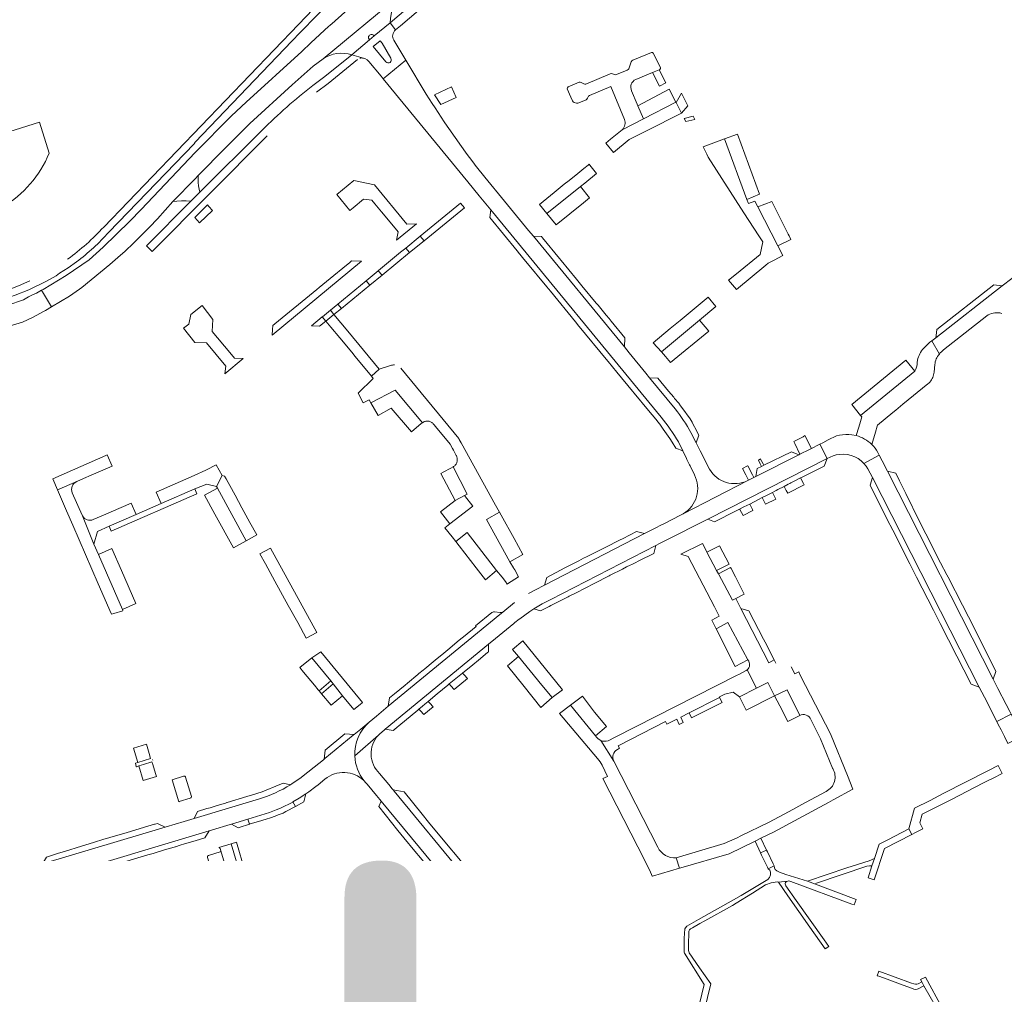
# Model space of a CAD drawing. Header units: metres. Extents: x 166325 to 190320, y 381923 to 404576.
# Tile 795 of 1056: x 176440 to 176776, y 396516 to 396849. Entities that reach past the tile are written whole.
import ezdxf

# ---------------------------------------------------------------- set-up
doc = ezdxf.new("R2010")
doc.units = ezdxf.units.M
for name, color, linetype, lineweight in [('B-WE-VH-VERHARDING_ASFALT-GV', 8, 'Continuous', 18), ('B-WE-VH-VERHARDING_BETONSTRAATSTEEN-GV', 8, 'Continuous', 18), ('B-WE-VH-VERHARDING_HALFVERHARDING-GV', 8, 'Continuous', 18), ('B-WE-VH-VERHARDING_STRAATBAKSTEEN-GV', 8, 'Continuous', 18), ('X-XX-AL-TEKENBLAD-T50', 4, 'Continuous', 50)]:
    doc.layers.add(name, color=color, linetype=linetype, lineweight=lineweight)
doc.styles.add('NLCS-ISO-M500-T50', font='NLCS-ISO.ttf', dxfattribs={"height": 2.5})

msp = doc.modelspace()

# ---------------------------------------------------------------- linework, layer by layer
at = {"layer": 'B-WE-VH-VERHARDING_ASFALT-GV', "flags": 128}
for points in [[(176578.008, 396857.606), (176576.055, 396855.944), (176575.439, 396855.419), (176574.981, 396855.029), (176566.58, 396847.88), (176568.383, 396845.516), (176570.009, 396846.873), (176576.191, 396852.029), (176577.224, 396852.891), (176578.072, 396853.697), (176579.656, 396855.116), (176581.292, 396856.474), (176582.978, 396857.77), (176584.711, 396859.001), (176586.49, 396860.166), (176588.311, 396861.264), (176590.172, 396862.292), (176592.07, 396863.25)], [(176553.2, 396853.43), (176547.733, 396848.549), (176547.6, 396848.43), (176545.928, 396846.954), (176545.64, 396846.7), (176539.44, 396841), (176536.41, 396838.13), (176517.339, 396820.78), (176512.426, 396816.12), (176499.998, 396803.633), (176481.542, 396784.119), (176477.742, 396780.219), (176473.191, 396775.721), (176468.59, 396771.322), (176463.789, 396767.023), (176455.913, 396761.625), (176448.105, 396756.868), (176447.572, 396756.577), (176451.008, 396750.936), (176457.116, 396754.58), (176460.495, 396757.01), (176461.289, 396757.581), (176470.881, 396765.377), (176473.589, 396767.743), (176476.046, 396769.966), (176478.899, 396772.644), (176481.7, 396775.378), (176484.445, 396778.166), (176487.136, 396781.008), (176489.769, 396783.903), (176492.344, 396786.848), (176499.943, 396794.588), (176501.04, 396795.714), (176510.302, 396805.222), (176515.581, 396810.387), (176518.606, 396813.459), (176533.06, 396826.69), (176540.27, 396833.1), (176543.613, 396835.572), (176569.505, 396857.124)], [(176542.798, 396855.198), (176535.233, 396847.347), (176468.766, 396778.156)], [(176499.598, 396806.616), (176499.974, 396807.108), (176532.94, 396841.57), (176535.79, 396844.53), (176541.643, 396850.436), (176542.47, 396851.27), (176544.675, 396853.453), (176545.41, 396854.18)], [(176553.45, 396836.98), (176547.03, 396831.81), (176543.79, 396829.17), (176540.15, 396826.49)], [(176557.389, 396835.816), (176553.45, 396836.98)], [(176541.445, 396824.216), (176545.4, 396827.17), (176555.388, 396835.396)], [(176578.855, 396823.554), (176571.907, 396835.075), (176564.164, 396828.721), (176593.008, 396793.575), (176596.91, 396788.82), (176600.825, 396784.057), (176659.02, 396713.25)], [(176522.844, 396811.194), (176501.586, 396790.116), (176500.676, 396789.213), (176498.467, 396786.99), (176483.426, 396771.743), (176485.323, 396769.847), (176524.57, 396809.27)], [(176470.536, 396776.366), (176499.598, 396806.616)], [(176663.8, 396716.08), (176655.066, 396726.748), (176653.77, 396728.33), (176648.126, 396735.197), (176646.462, 396737.221), (176615.402, 396775.008), (176613.74, 396777.03), (176609.691, 396781.964), (176605.531, 396787.033), (176598.81, 396795.22), (176595.98, 396798.72), (176595.86, 396798.879)], [(176443.548, 396759.78), (176439.753, 396758.138), (176435.91, 396756.61), (176423.997, 396752.76), (176424.778, 396750.333), (176432.703, 396752.859), (176438.612, 396754.882), (176443.266, 396756.72), (176449.019, 396759.625), (176452.532, 396761.496), (176453.728, 396762.393), (176456.664, 396764.289), (176459.538, 396766.279)], [(176432.949, 396743.259), (176441.058, 396745.678), (176444.739, 396747.399), (176448.282, 396749.309), (176448.963, 396749.715), (176451.008, 396750.936), (176447.572, 396756.577), (176445.83, 396755.625), (176444.459, 396754.99), (176443.087, 396754.354), (176441.456, 396753.311), (176430.585, 396749.701)], [(176675.49, 396695.55), (176674.41, 396697.72), (176673.456, 396699.593), (176672.357, 396701.75), (176670.974, 396704.466), (176669.158, 396708.033)], [(176554.454, 396597.622), (176562.516, 396604.745), (176563.01, 396605.239), (176564.507, 396606.472), (176564.838, 396606.745), (176600.093, 396635.779), (176602.465, 396637.732), (176603.734, 396638.777), (176608.74, 396642.9), (176609.114, 396643.194), (176610.584, 396644.35), (176610.765, 396644.492), (176614.15, 396646.899), (176615.584, 396647.832), (176618.406, 396649.527), (176621.305, 396651.087), (176657.168, 396669.448), (176658.48, 396670.12), (176661.158, 396671.48), (176662.779, 396672.303), (176672.393, 396677.184), (176674.924, 396678.469), (176715.678, 396699.162), (176713.179, 396704.082), (176712.902, 396703.942), (176710.259, 396702.603), (176709.616, 396702.278), (176706.366, 396700.633), (176705.935, 396700.415), (176691.323, 396693.018), (176690.579, 396692.641), (176688.839, 396691.76), (176688.544, 396691.608), (176666.51, 396680.32), (176665.593, 396679.851), (176660.099, 396677.021), (176658.398, 396676.145), (176657.604, 396675.736), (176653.28, 396673.508), (176619.219, 396655.962), (176616.09, 396654.35), (176613.766, 396653.123)], [(176664.868, 396704.803), (176666.353, 396701.769), (176667.609, 396699.203), (176667.794, 396698.825), (176668.685, 396697.003), (176668.845, 396696.676), (176670.35, 396693.6)], [(176666.51, 396680.32), (176688.544, 396691.608)], [(176608.911, 396649.96), (176605.026, 396646.765), (176603.969, 396645.895), (176565.884, 396614.571), (176564.29, 396613.26), (176561.869, 396611.253), (176559.359, 396609.174)], [(176562.516, 396604.745), (176554.454, 396597.622)], [(176612.08, 396530.045), (176611.195, 396531.303), (176607.122, 396536.978), (176598.6, 396548.2), (176595.266, 396552.395), (176591.842, 396556.517), (176567.893, 396585.603), (176567.522, 396586.054), (176567.245, 396586.391), (176566.045, 396587.848), (176562.93, 396591.63)], [(176557.626, 396589.172), (176558.151, 396588.551), (176558.71, 396587.961), (176561.866, 396584.136), (176563.025, 396582.731), (176563.459, 396582.205), (176591.76, 396547.9), (176596.17, 396542.352), (176600.499, 396536.741), (176607.2, 396527.52), (176613.211, 396518.669), (176613.95, 396517.58), (176616.657, 396513.527)], [(176672.49, 396505.9), (176675.92, 396519.85), (176672.029, 396525.315), (176668.609, 396530.488), (176668.436, 396530.86), (176668.355, 396531.212), (176668.312, 396532.787), (176668.49, 396537.854), (176668.651, 396538.296), (176669.02, 396538.662), (176669.66, 396538.98), (176672.202, 396540.398), (176673.852, 396541.318), (176683.382, 396546.634), (176684.568, 396547.366), (176690.157, 396550.817), (176694.66, 396553.597), (176696.524, 396554.333), (176698.608, 396554.649), (176699.042, 396554.564), (176702.192, 396554.95), (176702.496, 396554.981), (176702.892, 396554.95), (176703.27, 396554.83), (176724.112, 396547.052), (176724.888, 396546.762), (176725.592, 396548.661), (176711.683, 396553.815), (176708.893, 396554.849), (176701.587, 396557.155), (176699.377, 396557.94), (176698.44, 396558.395), (176697.881, 396558.866), (176697.624, 396559.389), (176697.58, 396560.08), (176695.52, 396559.07), (176696.067, 396558.593), (176696.276, 396557.929), (176696.26, 396557.041), (176695.959, 396556.139), (176695.443, 396555.425), (176689.196, 396551.753), (176686.246, 396550.019), (176683.697, 396548.578), (176671.719, 396541.806), (176667.776, 396539.544), (176667.282, 396538.967), (176667.071, 396538.616), (176666.835, 396535.432), (176666.846, 396530.889), (176666.896, 396530.571), (176667.02, 396530.28), (176673.65, 396519.63), (176670.51, 396506.4)], [(176624.762, 396510.797), (176620.334, 396517.79), (176615.773, 396524.696), (176612.08, 396530.045)], [(176754.972, 396511.42), (176749.226, 396522.147), (176747.544, 396521.339), (176747.994, 396520.488), (176748.666, 396519.221), (176754.68, 396508.75)]]:
    msp.add_lwpolyline(points, dxfattribs=at)
at = {"layer": 'B-WE-VH-VERHARDING_ASFALT-GV'}
for points in [[(176556.186, 396835.802, -0.1047337), (176557.389, 396835.816)], [(176540.15, 396826.49, 0.0339851), (176522.844, 396811.194)], [(176595.86, 396798.879, -0.0216875), (176578.855, 396823.554)], [(176468.766, 396778.156, -0.0511854), (176456.447, 396767.208)], [(176459.538, 396766.279, 0.0429254), (176470.536, 396776.366)], [(176659.02, 396713.25, -0.0395277), (176664.868, 396704.803)], [(176670.35, 396693.6, -0.4021065), (176666.51, 396680.32)], [(176688.544, 396691.608, -0.3949961), (176675.49, 396695.55)], [(176559.359, 396609.174, 0.2265663), (176554.454, 396597.622)], [(176562.93, 396591.63, -0.4106772), (176562.516, 396604.745)]]:
    msp.add_lwpolyline(points, format="xyb", dxfattribs=at)
at = {"layer": 'B-WE-VH-VERHARDING_ASFALT-GV', "flags": 128}
for points in [[(176735.185, 396566.075), (176744.502, 396570.851), (176743.548, 396572.712), (176736.341, 396569.054), (176733.347, 396567.535), (176731.748, 396562.659), (176730.911, 396560.105), (176729.584, 396556.059), (176731.644, 396555.338)], [(176695.233, 396564.922), (176694.939, 396565.529), (176692.91, 396564.55), (176693.267, 396563.801), (176695.258, 396559.62), (176695.52, 396559.07), (176697.58, 396560.08), (176697.248, 396560.765)], [(176729.201, 396559.985), (176730.092, 396560.107), (176730.911, 396560.105), (176731.748, 396562.659), (176729.972, 396561.847), (176722.394, 396559.477), (176708.893, 396554.849), (176711.683, 396553.815), (176711.791, 396554.061), (176712.007, 396554.201)], [(176437.606, 396541.037), (176437.37, 396541.823), (176437.27, 396542.233), (176432.21, 396559.102), (176425.532, 396557.105), (176442.706, 396500.069), (176469.539, 396410.421), (176469.624, 396410.164), (176470.219, 396408.374), (176475.057, 396393.811), (176475.739, 396391.759), (176475.768, 396391.671), (176492.865, 396349.102), (176499.324, 396351.789), (176483.318, 396391.517), (176480.855, 396397.894), (176478.598, 396404.602)], [(176705.095, 396548.347), (176701.592, 396553.356), (176701.416, 396553.679), (176701.331, 396554.003), (176701.368, 396554.221), (176701.477, 396554.478), (176701.744, 396554.782), (176702.192, 396554.95), (176699.042, 396554.564), (176702.198, 396549.843), (176709.707, 396539.207), (176714.932, 396531.748), (176716.25, 396532.579), (176714.618, 396534.917)], [(176733.263, 396524.119), (176732.751, 396522.592), (176733.225, 396522.433), (176736.073, 396521.474), (176741.553, 396519.404), (176744.457, 396518.339), (176745.276, 396518.038), (176745.869, 396517.965), (176746.394, 396518.022), (176746.75, 396518.128), (176748.666, 396519.221), (176747.994, 396520.488), (176746.652, 396519.8), (176746.297, 396519.746), (176745.743, 396519.737), (176745.24, 396519.808), (176744.4, 396520.048)]]:
    msp.add_lwpolyline(points, close=True, dxfattribs=at)
at = {"layer": 'B-WE-VH-VERHARDING_BETONSTRAATSTEEN-GV', "flags": 128}
for points in [[(176571.152, 396858.495), (176569.505, 396857.124), (176543.613, 396835.572)], [(176568.383, 396845.516), (176566.58, 396847.88), (176561.03, 396843.391), (176559.51, 396842.11), (176553.45, 396836.98)], [(176561.03, 396843.391), (176566.58, 396847.88)], [(176553.45, 396836.98), (176559.51, 396842.11)], [(176553.45, 396836.98), (176557.389, 396835.816), (176557.933, 396835.668), (176558.718, 396835.239), (176559.245, 396834.715), (176563.409, 396829.641), (176564.164, 396828.721), (176571.907, 396835.075), (176567.778, 396841.922)], [(176559.51, 396842.11), (176561.03, 396843.391)], [(176563.761, 396840.892), (176563.061, 396841.77), (176560.76, 396839.77), (176565.1, 396834.6)], [(176565.1, 396834.6), (176560.76, 396839.77), (176563.061, 396841.77), (176563.761, 396840.892), (176566.76, 396835.77)], [(176566.76, 396835.77), (176563.761, 396840.892)], [(176658.75, 396832.644), (176656.24, 396837.532), (176656.009, 396837.747), (176655.696, 396837.787), (176649.329, 396835.149)], [(176648.789, 396834.601), (176647.929, 396832.222), (176647.743, 396831.933), (176647.457, 396831.742), (176643.762, 396830.19), (176643.426, 396830.121), (176643.09, 396830.194), (176642.412, 396830.443), (176642.006, 396830.517), (176641.621, 396830.433), (176633.323, 396826.948), (176632.962, 396826.924), (176632.636, 396827.025), (176631.757, 396827.529)], [(176650.361, 396828.525), (176656.094, 396830.922), (176658.268, 396831.831), (176658.511, 396831.933)], [(176630.987, 396827.578), (176630.25, 396827.263), (176627.278, 396825.992)], [(176626.971, 396825.357), (176628.198, 396822.477), (176628.746, 396821.19), (176629.005, 396820.86), (176629.333, 396820.675), (176630.131, 396820.453)], [(176630.908, 396820.519), (176633.365, 396821.619), (176633.676, 396821.827), (176633.922, 396822.183), (176634.065, 396822.631), (176634.247, 396822.893), (176634.537, 396823.086), (176641.837, 396826.147), (176646.49, 396814.9)], [(176645.71, 396811.32), (176652.973, 396815.069), (176651.089, 396819.549), (176650.848, 396820.123), (176648.934, 396824.675)], [(176659.02, 396713.25), (176600.825, 396784.057), (176600.489, 396781.413), (176609.842, 396770.026), (176609.962, 396769.879), (176610.157, 396769.642), (176612.761, 396766.502), (176612.834, 396766.414), (176619.999, 396757.774), (176620.571, 396757.072), (176620.632, 396756.997), (176621.213, 396756.284), (176621.264, 396756.222), (176629.793, 396745.759), (176629.843, 396745.697), (176630.845, 396744.468), (176631.056, 396744.212), (176640.266, 396733.057), (176640.903, 396732.286), (176643.923, 396728.628), (176649.21, 396722.178), (176649.841, 396721.408), (176654.651, 396715.54), (176657.199, 396712.532), (176657.981, 396711.609), (176658.389, 396711.024), (176658.496, 396710.871), (176659.46, 396709.488), (176659.646, 396709.222), (176661.913, 396705.969)], [(176655.066, 396726.748), (176663.8, 396716.08)], [(176669.158, 396708.033), (176670.974, 396704.466), (176671.842, 396707.18), (176671.186, 396708.419), (176670.899, 396708.96), (176669.938, 396710.775), (176669.543, 396711.519), (176668.912, 396712.711), (176666.101, 396716.532), (176665.624, 396717.18), (176665.016, 396718.006), (176663.605, 396719.686), (176663.276, 396720.079), (176661.52, 396722.17), (176657.856, 396726.532), (176655.066, 396726.748)], [(176661.913, 396705.969), (176662.737, 396704.788), (176664.045, 396702.635), (176666.353, 396701.769), (176664.868, 396704.803)], [(176725.562, 396706.984), (176724.106, 396707.277)], [(176716, 396705.51), (176714.117, 396704.557), (176713.179, 396704.082), (176715.678, 396699.162), (176716.66, 396699.66), (176717.65, 396700.066), (176718.678, 396700.362)], [(176728.211, 396697.441), (176733.43, 396700.25), (176732.956, 396701.247)], [(176459.556, 396691.299), (176453.006, 396688.481), (176456.116, 396681.299)], [(176456.116, 396681.299), (176458.24, 396676.395), (176466.903, 396656.395), (176471.311, 396646.216), (176471.413, 396645.981), (176472.189, 396646.216), (176475.278, 396647.151), (176475.144, 396647.596), (176466.96, 396666.395), (176465.447, 396669.891), (176461.541, 396679.539), (176461.433, 396679.793), (176458.063, 396687.493)], [(176678.965, 396617.639), (176678.89, 396617.79), (176680.68, 396618.69), (176683.53, 396619.4), (176685.735, 396617.761), (176691.585, 396620.749), (176688.323, 396626.988), (176688.001, 396626.76), (176685.697, 396625.587), (176684.708, 396625.084), (176643.334, 396604.029), (176640.88, 396602.78)], [(176644.06, 396599.89), (176644.745, 396600.239), (176644.313, 396601.085), (176660.475, 396609.358), (176660.922, 396608.484), (176664.31, 396610.21), (176665.09, 396608.42), (176666.473, 396609.104), (176665.657, 396610.907), (176668.591, 396612.391), (176678.965, 396617.639)], [(176636.581, 396604.539), (176628.056, 396614.967), (176624.281, 396612.089), (176637.251, 396596.741)], [(176559.359, 396609.174), (176557.865, 396607.936), (176556.53, 396606.83), (176554.204, 396604.922), (176553.94, 396604.706), (176544.276, 396596.781), (176543.967, 396596.528), (176543.739, 396596.34), (176540.613, 396593.818), (176538.434, 396592.06), (176536.297, 396590.419), (176536.124, 396590.286), (176534.644, 396589.202), (176533.121, 396588.179), (176532.492, 396587.783)], [(176638.376, 396602.931), (176642.877, 396595.847)], [(176657.892, 396566.466), (176642.877, 396595.847), (176638.376, 396602.931)], [(176484.799, 396596.777), (176480.453, 396595.425), (176479.581, 396595.154), (176479.902, 396594.088), (176479.938, 396593.97), (176480.804, 396594.245), (176482.337, 396594.732), (176485.207, 396595.644)], [(176485.527, 396596.252), (176485.482, 396596.435)], [(176638.88, 396594.439), (176640.654, 396590.64), (176639.132, 396589.936), (176651.019, 396566.6), (176655.14, 396558.51), (176655.939, 396556.56), (176656.065, 396556.594), (176665.203, 396559.281), (176664.15, 396562.86)], [(176504.746, 396572.076), (176505.933, 396572.433), (176511.949, 396574.265), (176512.414, 396574.407), (176517.97, 396576.112), (176525.391, 396578.388), (176527.651, 396579.253), (176529.147, 396579.826), (176533.26, 396581.88), (176533.36, 396581.939), (176535.521, 396583.213), (176537.775, 396584.682), (176538.749, 396585.36), (176541.17, 396587.174), (176541.964, 396587.831), (176544.27, 396589.74)], [(176532.492, 396587.783), (176529.99, 396588.355), (176527.545, 396587.357), (176524.188, 396585.986), (176522.255, 396585.197), (176521.75, 396584.991), (176521.013, 396584.769), (176519.99, 396584.461), (176519.498, 396584.313), (176517.67, 396583.762), (176510.874, 396581.715), (176510.825, 396581.7), (176510.365, 396581.562)], [(176521.956, 396583.013), (176499.663, 396576.274), (176496.27, 396575.248), (176490.076, 396573.392), (176489.711, 396573.283), (176448.272, 396560.881), (176447.924, 396560.777), (176445.425, 396560.029), (176443.25, 396559.368)], [(176510.365, 396581.562), (176507.545, 396580.712), (176505.061, 396579.964), (176504.019, 396579.65), (176500.825, 396578.688), (176499.663, 396576.274), (176521.956, 396583.013)], [(176444.779, 396554.032), (176446.958, 396554.703), (176449.803, 396555.558), (176462.735, 396559.446), (176468.852, 396561.285), (176504.746, 396572.076)], [(176512.217, 396567.643), (176508.015, 396566.389)], [(176508.489, 396566.07), (176508.75, 396565.292), (176510.337, 396559.952), (176510.861, 396558.189), (176511.601, 396555.698), (176511.67, 396555.465), (176511.722, 396555.292), (176513.004, 396550.977), (176514.364, 396546.29), (176514.464, 396545.908)], [(176514.208, 396545.479), (176518.483, 396546.716), (176518.037, 396548.204), (176517.518, 396549.939), (176515.915, 396555.292), (176515.863, 396555.465), (176515.794, 396555.698), (176515.555, 396556.495), (176512.217, 396567.643)]]:
    msp.add_lwpolyline(points, dxfattribs=at)
at = {"layer": 'B-WE-VH-VERHARDING_BETONSTRAATSTEEN-GV'}
for points in [[(176566.58, 396847.88, -0.2142102), (176571.152, 396858.495)], [(176559.51, 396842.11, -1.1992263), (176561.03, 396843.391)], [(176567.778, 396841.922, -0.1731167), (176567.406, 396843.77)], [(176567.406, 396843.77, -0.1848138), (176568.383, 396845.516)], [(176543.613, 396835.572, -0.2213984), (176553.45, 396836.98)], [(176566.76, 396835.77, -0.9767634), (176565.1, 396834.6)], [(176649.329, 396835.149, 0.222428), (176648.789, 396834.601)], [(176658.511, 396831.933, 0.3785855), (176658.75, 396832.644)], [(176631.757, 396827.529, 0.2064838), (176630.987, 396827.578)], [(176648.934, 396824.675, -0.4496448), (176650.361, 396828.525)], [(176627.278, 396825.992, 0.3734869), (176626.971, 396825.357)], [(176630.131, 396820.453, 0.2058562), (176630.908, 396820.519)], [(176646.49, 396814.9, -0.2838359), (176645.71, 396811.32)], [(176663.8, 396716.08, -0.0467625), (176669.158, 396708.033)], [(176724.106, 396707.277, 0.1777665), (176716, 396705.51)], [(176730.867, 396703.968, 0.1289457), (176725.562, 396706.984)], [(176732.956, 396701.247, 0.0715392), (176730.867, 396703.968)], [(176718.678, 396700.362, -0.2684624), (176728.211, 396697.441)], [(176458.063, 396687.493, -0.4096559), (176459.556, 396691.299)], [(176638.376, 396602.931, -0.1660292), (176636.581, 396604.539)], [(176640.88, 396602.78, -0.1729206), (176638.376, 396602.931)], [(176642.877, 396595.847, -0.3960291), (176644.06, 396599.89)], [(176557.626, 396589.172, -0.1588257), (176554.454, 396597.622)], [(176637.251, 396596.741, -0.0673973), (176638.88, 396594.439)], [(176544.27, 396589.74, -0.3752648), (176557.626, 396589.172)], [(176532.492, 396587.783, -0.0647032), (176521.956, 396583.013)], [(176508.015, 396566.389, -0.3519394), (176508.489, 396566.07)], [(176664.15, 396562.86, -0.3160915), (176657.892, 396566.466)], [(176443.25, 396559.368, -0.2493078), (176433.84, 396560.668)], [(176437.669, 396547.864, -0.253198), (176444.779, 396554.032)], [(176514.464, 396545.908, -0.3580546), (176514.208, 396545.479)]]:
    msp.add_lwpolyline(points, format="xyb", dxfattribs=at)
at = {"layer": 'B-WE-VH-VERHARDING_BETONSTRAATSTEEN-GV', "flags": 128}
for points in [[(176656.094, 396830.922), (176658.469, 396826.297), (176660.559, 396827.37), (176658.268, 396831.831)], [(176587.404, 396826.028), (176581.622, 396823.33), (176583.8, 396819.96), (176589.07, 396822.396)], [(176664.021, 396820.772), (176661.74, 396825.19), (176651.089, 396819.549), (176652.973, 396815.069)], [(176664.081, 396820.656), (176665.93, 396817.073), (176668.104, 396819.559), (176665.967, 396823.815)], [(176652.973, 396815.069), (176645.71, 396811.32), (176641.768, 396808.112), (176640.167, 396806.809), (176642.767, 396803.607), (176648.106, 396808.027), (176654.021, 396811.029), (176665.93, 396817.073), (176664.081, 396820.656), (176664.021, 396820.772)], [(176667.438, 396814.153), (176670.451, 396814.884), (176669.898, 396815.985), (176666.871, 396815.25)], [(176674.53, 396803.067), (176675.022, 396802.071), (176687.258, 396783.067), (176692.319, 396775.207), (176693.688, 396773.081), (176692.784, 396768.838), (176684.728, 396762.212), (176682.015, 396759.98), (176684.668, 396756.848), (176694.728, 396765.207), (176695.55, 396765.89), (176697.534, 396766.898), (176700.505, 396768.407), (176698.835, 396771.709), (176691.98, 396785.047), (176691.021, 396787.009), (176688.836, 396786.22), (176688.246, 396787.602), (176680.645, 396808.29), (176673.29, 396805.58)], [(176636.958, 396796.422), (176635.541, 396798.167), (176634.62, 396799.3), (176634.389, 396799.585), (176634.037, 396799.3), (176632.636, 396798.167), (176630.556, 396796.484), (176627.605, 396794.096), (176625.95, 396792.757), (176624.552, 396791.626), (176623.158, 396790.498), (176622.476, 396789.946), (176617.459, 396785.887), (176620.023, 396782.759), (176631.497, 396791.974), (176632.9, 396793.1)], [(176500.676, 396789.213), (176501.586, 396790.116), (176501.344, 396791.123), (176501.149, 396792.26), (176501.033, 396793.408), (176500.996, 396794.561), (176501.04, 396795.714), (176499.943, 396794.588), (176492.344, 396786.848), (176493.774, 396786.991), (176495.338, 396787.071), (176496.903, 396787.07), (176498.467, 396786.99)], [(176561.144, 396792.626), (176554.15, 396794.01), (176548.37, 396789.29), (176552.791, 396783.842), (176553.87, 396784.72), (176557.46, 396787.66), (176560.3, 396787.371), (176561.326, 396786.119), (176563.547, 396783.406), (176564.278, 396782.513), (176569.21, 396776.49), (176568.73, 396773.68), (176575.56, 396779.27), (176572.22, 396779.13)], [(176632.476, 396786.484), (176634.552, 396788.167), (176631.497, 396791.974), (176620.023, 396782.759), (176623.16, 396778.93)], [(176696.72, 396786.89), (176691.98, 396785.047), (176698.835, 396771.709), (176703.262, 396773.958), (176702.66, 396775.149), (176702.375, 396775.713), (176702.272, 396775.916)], [(176505.853, 396783.818), (176504.68, 396785.197), (176504.176, 396785.79), (176499.842, 396781.453), (176501.463, 396779.573)], [(176591.87, 396784.76), (176590.484, 396786.344), (176576.782, 396775.055), (176578.095, 396773.491)], [(176578.095, 396773.491), (176576.782, 396775.055), (176571.858, 396770.998), (176573.157, 396769.451)], [(176646.462, 396737.221), (176646.642, 396740.318), (176641.948, 396746.019), (176641.203, 396746.924), (176640.218, 396748.12), (176638.408, 396750.318), (176637.476, 396751.45), (176637.234, 396751.744), (176636.837, 396752.226), (176631.984, 396758.12), (176630.161, 396760.334), (176624.847, 396766.788), (176624.281, 396767.475), (176618.537, 396774.451), (176618.177, 396774.888), (176615.402, 396775.008)], [(176562.597, 396763.368), (176562.482, 396763.274), (176563.755, 396761.759), (176573.157, 396769.451), (176571.858, 396770.998), (176570.096, 396769.546)], [(176556.773, 396766.477), (176553.37, 396766.61), (176552.714, 396766.071), (176550.404, 396764.174), (176547.279, 396761.607), (176542.353, 396757.563), (176541.538, 396756.893), (176527.192, 396745.111), (176526.46, 396744.51), (176526.377, 396743.169), (176526.26, 396741.28)], [(176563.755, 396761.759), (176562.482, 396763.274), (176558.31, 396759.837), (176559.571, 396758.336)], [(176559.571, 396758.336), (176558.31, 396759.837), (176548.639, 396751.869), (176549.872, 396750.401)], [(176677.691, 396751.051), (176675.084, 396754.201), (176665.472, 396746.272), (176662.13, 396743.515), (176656.288, 396738.696), (176659.138, 396735.62), (176672.13, 396746.43)], [(176505.97, 396746.65), (176502.4, 396751.35), (176498.53, 396748.28), (176497.87, 396745), (176496, 396743.65), (176499.87, 396738.76), (176503.87, 396738.65), (176510.42, 396730.71), (176510.11, 396728.01), (176516.42, 396733.24), (176513.41, 396733.39), (176511.761, 396735.381), (176505.82, 396742.55)], [(176546.114, 396749.789), (176543.388, 396747.543), (176543.368, 396747.527), (176544.6, 396746.06), (176547.34, 396748.33)], [(176549.872, 396750.401), (176548.639, 396751.869), (176546.114, 396749.789), (176547.34, 396748.33)], [(176544.6, 396746.06), (176543.368, 396747.527), (176539.67, 396744.48), (176542.43, 396744.28)], [(176552.09, 396742.57), (176547.34, 396748.33), (176544.6, 396746.06), (176546.315, 396744.019), (176549.392, 396740.357), (176553.393, 396735.457), (176554.575, 396734.022), (176560.134, 396727.274), (176560.17, 396727.23), (176562.8, 396729.64)], [(176675.25, 396742.68), (176672.13, 396746.43), (176659.138, 396735.62), (176660.513, 396733.954), (176662.2, 396731.91)], [(176745.578, 396728.948), (176742.489, 396732.693), (176724.081, 396717.643), (176727.075, 396713.888)], [(176568.291, 396722.532), (176559.944, 396718.191), (176562.378, 396713.817), (176566.88, 396716.35), (176573.82, 396708.24), (176577.157, 396711.084), (176577.508, 396711.383)], [(176708.049, 396706.967), (176707.468, 396706.589), (176704.279, 396704.924), (176704.581, 396704.303), (176706.366, 396700.633), (176709.616, 396702.278), (176710.259, 396702.603)], [(176464.477, 396693.445), (176471.653, 396696.574), (176469.976, 396700.382), (176469.556, 396700.197), (176455.263, 396693.901), (176451.396, 396692.198), (176453.006, 396688.481), (176459.556, 396691.299), (176461.904, 396692.323)], [(176715.678, 396699.162), (176674.924, 396678.469), (176677.256, 396677.584), (176684.616, 396681.291), (176685.547, 396681.76), (176685.759, 396681.867), (176687.256, 396682.621), (176689.234, 396683.617), (176692.169, 396685.13), (176693.462, 396685.797), (176694.765, 396686.469), (176696.949, 396687.595), (176697.755, 396688.011), (176698.291, 396688.287), (176698.839, 396688.57), (176700.949, 396689.658), (176702.38, 396690.384), (176702.871, 396690.633), (176703.289, 396690.845), (176704.581, 396691.5), (176704.616, 396691.518), (176706.593, 396692.521), (176706.66, 396692.555), (176708.678, 396693.579), (176712.169, 396695.349), (176714.581, 396696.573)], [(176705.935, 396700.415), (176703.474, 396701.408), (176694.056, 396696.84), (176693.289, 396696.469), (176691.707, 396695.701), (176691.323, 396693.018)], [(176736.193, 396694.825), (176734.376, 396698.393), (176733.43, 396700.25), (176728.211, 396697.441), (176728.918, 396696.59), (176729.526, 396695.666), (176731.062, 396692.653), (176767.515, 396621.169), (176769.305, 396617.658), (176773.536, 396609.352), (176778.435, 396611.848), (176777.956, 396612.79), (176776.726, 396615.21), (176773.938, 396620.694), (176772.332, 396623.849)], [(176507.15, 396697.054), (176503.843, 396695.241), (176503.629, 396695.128), (176499.693, 396693.406), (176486.674, 396687.711), (176488.405, 396683.776), (176499.853, 396688.774), (176503.934, 396690.442), (176507.238, 396689.607), (176509.149, 396693.415)], [(176587.975, 396696.266), (176587.226, 396695.871), (176584.642, 396694.508), (176583.85, 396694.09), (176588.68, 396684.82), (176591.907, 396686.483), (176592.806, 396686.997)], [(176686.765, 396695.794), (176686.798, 396695.729), (176687.92, 396693.548), (176688.839, 396691.76), (176690.579, 396692.641), (176690.117, 396693.548), (176688.546, 396696.633), (176688.512, 396696.699)], [(176692.832, 396697.383), (176693.289, 396696.469), (176694.056, 396696.84), (176693.765, 396697.383), (176692.948, 396698.911), (176692.89, 396699.02), (176692.214, 396698.619), (176692.249, 396698.549)], [(176513.629, 396686.596), (176511.81, 396689.917), (176511.215, 396691.004), (176510.555, 396692.209), (176510.04, 396693.149), (176509.149, 396693.415), (176507.238, 396689.607), (176507.559, 396688.998), (176517.418, 396671.037), (176521.013, 396673.115), (176518.698, 396677.341), (176515.942, 396682.373)], [(176702.38, 396690.384), (176700.949, 396689.658), (176701.684, 396688.287), (176702.169, 396687.383), (176707.755, 396690.219), (176707.546, 396690.633), (176706.66, 396692.388), (176706.593, 396692.521), (176704.616, 396691.518), (176704.581, 396691.5), (176703.289, 396690.845), (176702.871, 396690.633)], [(176731.062, 396692.653), (176730.267, 396690.093), (176736.175, 396678.359), (176738.037, 396674.661), (176743.867, 396663.176), (176746.153, 396658.673), (176751.88, 396647.433), (176754.211, 396642.859), (176759.895, 396631.704), (176762.298, 396626.988), (176764.779, 396622.119), (176767.515, 396621.169)], [(176763.837, 396645.092), (176761.795, 396649.079), (176756.901, 396658.632), (176756.504, 396659.407), (176754.371, 396663.571), (176749.328, 396673.415), (176747.172, 396677.624), (176742.453, 396687.226), (176740.313, 396691.579), (176739.032, 396694.185), (176736.193, 396694.825), (176772.332, 396623.849), (176773.253, 396626.456), (176771.11, 396630.722), (176768.911, 396635.1), (176766.693, 396639.517)], [(176594.686, 396682.916), (176591.907, 396686.483), (176588.68, 396684.82), (176583.76, 396680.961), (176586.94, 396676.88)], [(176697.755, 396685.998), (176697.517, 396686.469), (176696.949, 396687.595), (176694.765, 396686.469), (176693.462, 396685.797), (176694.616, 396683.548), (176698.099, 396685.317)], [(176690.149, 396681.76), (176689.234, 396683.617), (176687.256, 396682.621), (176685.759, 396681.867), (176685.816, 396681.76), (176686.947, 396679.655), (176690.338, 396681.376)], [(176592.849, 396673.87), (176588.906, 396670.82), (176590.07, 396669.36), (176595.843, 396661.893), (176599.023, 396657.779), (176602.837, 396660.951)], [(176641.231, 396669.494), (176640.596, 396669.174), (176633.529, 396665.613), (176632.554, 396665.122), (176630.863, 396664.269), (176629.949, 396663.809), (176627.714, 396662.682), (176627.225, 396662.436), (176626.313, 396661.976), (176626.09, 396661.857), (176619.949, 396658.587), (176619.219, 396655.962), (176653.28, 396673.508), (176650.596, 396674.213), (176648.48, 396673.147), (176645.787, 396671.789), (176645.064, 396671.425), (176643.671, 396670.723)], [(176647.225, 396662.133), (176648.48, 396662.754), (176648.951, 396662.988), (176650.142, 396663.578), (176651.424, 396664.213), (176652.554, 396664.773), (176655.55, 396666.258), (176655.803, 396666.41), (176656.454, 396666.742), (176657.168, 396669.448), (176621.305, 396651.087), (176618.406, 396649.527), (176615.584, 396647.832), (176617.804, 396647.166), (176618.74, 396647.641), (176620.605, 396648.587), (176620.765, 396648.668), (176621.372, 396648.976), (176626.09, 396651.369), (176627.225, 396651.945), (176627.58, 396652.125), (176627.804, 396652.24), (176629.949, 396653.345), (176636.137, 396656.531), (176641.231, 396659.154), (176641.648, 396659.369), (176645.787, 396661.42)], [(176684.335, 396658.787), (176682.878, 396661.646), (176682.709, 396661.978), (176678.54, 396659.771), (176678.676, 396659.514), (176683.301, 396650.786), (176684.45, 396651.36), (176687.34, 396652.89)], [(176595.679, 396642.001), (176595.833, 396641.826), (176591.562, 396638.319), (176591.113, 396637.95), (176590.091, 396637.111), (176586.188, 396633.906), (176584.808, 396632.773), (176581.904, 396630.362), (176581.175, 396629.757), (176578.322, 396627.388), (176577.811, 396626.964), (176576.321, 396625.727), (176575.938, 396625.409), (176572.468, 396622.528), (176571.615, 396621.819), (176567.986, 396618.806), (176567.97, 396618.793), (176566.321, 396617.424), (176565.884, 396614.571), (176603.969, 396645.895), (176605.026, 396646.765), (176604.653, 396646.652), (176604.264, 396646.618), (176604.069, 396646.631), (176602.13, 396646.86), (176601.813, 396646.854), (176601.508, 396646.768), (176601.234, 396646.609), (176601.193, 396646.577)], [(176681.805, 396643.175), (176677.771, 396641.059), (176684.31, 396628.15), (176688.62, 396630.41)], [(176579.533, 396616.26), (176582.585, 396618.793), (176586.188, 396621.784), (176586.231, 396621.819), (176586.698, 396622.207), (176590.091, 396624.991), (176591.245, 396625.938), (176594.706, 396628.777), (176596.638, 396630.362), (176599.733, 396632.9), (176600.091, 396633.194), (176600.093, 396635.779), (176564.838, 396606.745), (176567.598, 396606.354), (176567.986, 396606.676), (176568.887, 396607.424), (176569.444, 396607.886), (176575.938, 396613.276), (176576.321, 396613.594), (176576.356, 396613.623), (176577.598, 396614.654), (176578.322, 396615.255)], [(176608.24, 396634), (176610.37, 396631.53), (176618.323, 396621.851), (176621.794, 396617.58), (176625.338, 396620.249), (176611.831, 396636.978)], [(176610.37, 396631.53), (176606.54, 396628.35), (176612.25, 396621.298), (176617.98, 396614.22), (176621.794, 396617.58), (176618.323, 396621.851)], [(176697.69, 396618.21), (176695.396, 396622.696), (176691.585, 396620.749), (176685.735, 396617.761), (176688.025, 396613.292)], [(176702.046, 396620.251), (176697.69, 396618.21), (176699.481, 396614.707), (176702.18, 396609.43), (176706.29, 396611.47)], [(176636.303, 396612.627), (176632.143, 396618.083), (176628.056, 396614.967), (176636.581, 396604.539), (176640.37, 396607.71)], [(176679.85, 396615.87), (176678.965, 396617.639), (176668.591, 396612.391), (176669.407, 396610.588)], [(176780.991, 396606.823), (176779.827, 396609.111), (176778.948, 396610.839), (176778.435, 396611.848), (176773.536, 396609.352), (176774.048, 396608.347), (176774.971, 396606.534), (176776.139, 396604.241), (176777.325, 396601.913), (176782.222, 396604.402)], [(176553.94, 396604.706), (176554.204, 396604.922), (176551.047, 396605.171), (176544.32, 396599.588), (176543.967, 396596.528), (176544.276, 396596.781)], [(176589.947, 396562.613), (176585.732, 396567.582), (176579.662, 396575.028), (176577.411, 396577.731), (176571.331, 396585.406), (176567.522, 396586.054), (176567.893, 396585.603), (176591.842, 396556.517), (176595.266, 396552.395), (176598.6, 396548.2), (176607.122, 396536.978), (176611.195, 396531.303), (176611.857, 396534.015), (176608.208, 396539.198), (176607.611, 396540.046), (176605.327, 396542.856), (176599.519, 396550.552), (176595.992, 396555.068)], [(176527.651, 396579.253), (176525.391, 396578.388), (176517.97, 396576.112), (176518.474, 396574.354), (176518.682, 396574.419), (176519.498, 396574.66), (176521.562, 396575.269), (176524.188, 396576.044), (176525.698, 396576.49), (176527.27, 396577.101), (176527.545, 396577.208), (176528.363, 396577.526), (176529.992, 396578.16), (176530.358, 396578.355), (176530.365, 396578.359), (176530.874, 396578.63), (176534.188, 396580.394), (176533.36, 396581.939), (176533.26, 396581.88), (176529.147, 396579.826)], [(176537.114, 396581.952), (176537.775, 396584.682), (176535.521, 396583.213), (176533.36, 396581.939), (176534.188, 396580.394)], [(176563.459, 396582.205), (176562.647, 396580.365), (176569.164, 396572.174), (176571.194, 396569.676), (176574.933, 396565.163), (176576.877, 396562.817), (176580.736, 396558.159), (176582.796, 396555.673), (176588.065, 396549.314), (176590.151, 396546.797), (176591.148, 396545.593), (176597.856, 396536.76), (176600.811, 396532.87), (176607.705, 396523.103), (176609.757, 396520.195), (176610.585, 396519.022), (176613.211, 396518.669), (176607.2, 396527.52), (176600.499, 396536.741), (176596.17, 396542.352), (176591.76, 396547.9)], [(176449.231, 396563.134), (176447.924, 396560.777), (176448.272, 396560.881), (176489.711, 396573.283), (176487.15, 396574.609), (176486.392, 396574.386), (176486.134, 396574.31), (176483.802, 396573.622), (176482.698, 396573.297), (176476.392, 396571.437), (176472.019, 396570.148), (176469.73, 396569.473), (176468.846, 396569.2), (176465.263, 396568.092), (176459.746, 396566.386), (176456.868, 396565.496), (176453.031, 396564.309)], [(176504.746, 396572.076), (176468.852, 396561.285), (176469.368, 396559.501), (176478.204, 396562.177), (176483.802, 396563.847), (176485.609, 396564.386), (176489.548, 396565.561), (176492.019, 396566.298), (176493.121, 396566.627), (176493.257, 396566.668), (176494.897, 396567.156), (176496.392, 396567.602), (176500.032, 396568.688), (176503.257, 396569.65)], [(176462.735, 396559.446), (176449.803, 396555.558), (176452.049, 396554.257), (176452.221, 396554.309), (176456.868, 396555.716), (176459.746, 396556.588), (176462.221, 396557.337), (176463.253, 396557.65)], [(176526.633, 396534.028), (176524.973, 396533.53), (176524.16, 396536.252), (176523.493, 396538.486), (176523.006, 396540.109), (176519.46, 396539.037), (176515.982, 396537.986), (176516.673, 396535.698), (176516.743, 396535.465), (176519.275, 396527.078), (176521.061, 396527.621), (176522.719, 396528.124), (176523.207, 396526.438), (176523.874, 396524.09), (176525.044, 396519.972), (176525.525, 396518.374), (176532.609, 396520.507), (176531.534, 396524.09), (176529.529, 396530.77), (176527.773, 396530.23)]]:
    msp.add_lwpolyline(points, close=True, dxfattribs=at)
at = {"layer": 'B-WE-VH-VERHARDING_HALFVERHARDING-GV', "flags": 128}
msp.add_lwpolyline([(176450.149, 396803.358), (176446.919, 396813.968), (176424.054, 396806.78), (176424.666, 396804.832), (176429.06, 396790.856), (176429.855, 396788.327), (176434.29, 396784.994)], dxfattribs=at)
at = {"layer": 'B-WE-VH-VERHARDING_HALFVERHARDING-GV'}
msp.add_lwpolyline([(176434.29, 396784.994, 0.164071), (176450.149, 396803.358)], format="xyb", dxfattribs=at)
at = {"layer": 'B-WE-VH-VERHARDING_STRAATBAKSTEEN-GV', "flags": 128}
for points in [[(176685.051, 396809.914), (176680.645, 396808.29), (176688.246, 396787.602), (176692.595, 396789.381)], [(176775.406, 396758.124), (176772.556, 396758.477), (176753.095, 396743.234), (176752.826, 396741.132), (176752.733, 396740.404)], [(176499.853, 396688.774), (176488.405, 396683.776), (176479.851, 396680.041), (176470.627, 396676.014), (176471.378, 396674.333), (176500.555, 396687.08)], [(176507.559, 396688.998), (176503.166, 396686.603), (176506.746, 396680.124), (176513.089, 396668.645), (176517.418, 396671.037)], [(176608.836, 396671.811), (176604.41, 396679.82), (176603.84, 396680.834), (176599.355, 396678.355), (176607.345, 396663.896), (176611.838, 396666.379)], [(176678.949, 396669.356), (176674.628, 396667.154), (176677.933, 396660.918), (176682.153, 396663.069)], [(176474.844, 396660.975), (176471.605, 396668.41), (176466.96, 396666.395), (176475.144, 396647.596), (176479.791, 396649.616)], [(176541.495, 396639.784), (176525.703, 396668.57), (176522.043, 396666.592), (176523.939, 396663.154), (176527.145, 396657.341), (176531.753, 396648.988), (176534.97, 396643.154), (176537.892, 396637.857)], [(176693.968, 396637.449), (176688.96, 396647.17), (176686.18, 396647.99), (176695.713, 396629.42), (176697.597, 396630.404), (176694.47, 396636.473)], [(176556.305, 396615.217), (176557.144, 396615.892), (176556.098, 396617.159), (176542.912, 396633.123), (176539.785, 396631.176), (176546.275, 396623.269), (176546.742, 396622.673), (176547.076, 396622.246), (176550.237, 396618.205), (176554.159, 396613.49)], [(176541.983, 396620.222), (176542.293, 396619.849), (176546.275, 396623.269), (176539.785, 396631.176), (176535.698, 396627.776), (176536.94, 396626.283), (176540.712, 396621.75)], [(176586.698, 396622.207), (176587.256, 396621.573), (176588.322, 396620.362), (176592.869, 396624.119), (176591.803, 396625.313), (176591.245, 396625.938), (176590.091, 396624.991)], [(176547.076, 396622.246), (176546.742, 396622.673), (176546.275, 396623.269), (176542.293, 396619.849), (176542.719, 396619.338), (176543.09, 396618.892)], [(176547.076, 396622.246), (176543.09, 396618.892), (176546.344, 396614.981), (176550.237, 396618.205)], [(176577.598, 396614.654), (176576.356, 396613.623), (176576.882, 396613.041), (176577.986, 396611.819), (176581.148, 396614.432), (176580.064, 396615.659), (176579.533, 396616.26), (176578.322, 396615.255)], [(176484.304, 396598.469), (176483.363, 396601.688), (176478.993, 396600.335), (176480.453, 396595.425), (176484.799, 396596.777)], [(176485.496, 396594.732), (176485.207, 396595.644), (176482.337, 396594.732), (176480.804, 396594.245), (176482.285, 396589.264), (176486.793, 396590.634), (176486.459, 396591.688)], [(176768.942, 396588.479), (176770.188, 396588.972), (176772.242, 396590.035), (176775.318, 396591.628), (176773.953, 396594.336), (176770.658, 396592.649), (176755.254, 396584.763), (176750.801, 396582.484), (176745.492, 396579.766), (176743.548, 396572.712), (176744.502, 396570.851), (176745.815, 396571.524), (176748.241, 396572.768), (176747.311, 396574.81), (176748.084, 396577.709), (176757.817, 396582.665)], [(176512.414, 396574.407), (176514.645, 396573.152), (176515.003, 396573.264), (176518.474, 396574.354), (176517.97, 396576.112)], [(176523.198, 396545.47), (176524.953, 396546.014), (176524.23, 396548.422), (176520.846, 396547.416), (176520.325, 396547.261), (176516.981, 396558.424), (176514.057, 396568.184), (176512.217, 396567.643), (176515.555, 396556.495), (176515.794, 396555.698), (176515.863, 396555.465), (176515.915, 396555.292), (176517.518, 396549.939), (176518.037, 396548.204), (176518.483, 396546.716), (176519.225, 396544.239)], [(176693.001, 396569.528), (176691.07, 396568.56), (176692.91, 396564.55), (176694.939, 396565.529)], [(176523.198, 396545.47), (176524.654, 396540.621), (176525.146, 396538.982), (176526.633, 396534.028), (176527.773, 396530.23), (176529.529, 396530.77), (176524.953, 396546.014)], [(176523.955, 396517.927), (176523.505, 396519.51), (176522.156, 396524.09), (176521.617, 396525.919), (176521.061, 396527.621), (176519.275, 396527.078), (176520.177, 396524.09), (176523.362, 396513.536), (176525.058, 396514.048)], [(176523.505, 396519.51), (176525.044, 396519.972), (176523.874, 396524.09), (176523.207, 396526.438), (176521.617, 396525.919), (176522.156, 396524.09)]]:
    msp.add_lwpolyline(points, close=True, dxfattribs=at)
for points in [[(176801.011, 396778.224), (176778.623, 396760.655), (176775.406, 396758.124), (176752.733, 396740.404), (176751.31, 396739.299), (176753.93, 396734.799)], [(176755.355, 396736.286), (176770.121, 396747.84)], [(176774.604, 396748.837), (176775.255, 396748.679)], [(176753.93, 396734.799), (176751.31, 396739.299), (176750.726, 396738.846), (176750.264, 396738.402), (176748.562, 396736.765)], [(176746.441, 396732.704), (176746.389, 396731.885)], [(176566.651, 396730.89), (176562.8, 396729.64), (176560.17, 396727.23), (176560.767, 396726.505), (176555.569, 396721.44), (176557.36, 396718.2), (176559.36, 396719.24), (176559.944, 396718.191), (176568.291, 396722.532), (176577.508, 396711.383), (176577.755, 396711.55)], [(176587.975, 396696.266), (176592.806, 396686.997), (176591.907, 396686.483), (176594.686, 396682.916), (176586.94, 396676.88), (176585.206, 396675.505), (176587.63, 396672.42), (176588.906, 396670.82), (176592.849, 396673.87), (176602.837, 396660.951), (176604.757, 396658.635), (176605.843, 396657.19), (176606.497, 396656.32), (176606.588, 396656.379), (176609.023, 396657.962), (176610.313, 396658.801), (176609.023, 396661.131), (176608.784, 396661.563), (176608.631, 396661.811), (176607.345, 396663.896), (176599.355, 396678.355), (176603.84, 396680.834), (176602.5, 396683.22), (176590.77, 396704.455), (176590.105, 396705.659), (176589.95, 396705.94), (176570.14, 396730.049)], [(176751.945, 396727.753), (176752.135, 396728.64), (176752.386, 396731.219)], [(176745.578, 396728.948), (176727.075, 396713.888), (176727.471, 396713.391), (176727.003, 396711.818), (176726.403, 396709.802), (176725.562, 396706.984)], [(176732.09, 396708.141), (176732.68, 396710.147), (176732.81, 396710.59), (176738.034, 396714.85), (176739.056, 396715.684), (176740.677, 396717.006), (176741.513, 396717.688), (176750.016, 396724.612)], [(176581.37, 396710.841), (176581.553, 396710.616), (176582.027, 396710.036), (176586.95, 396704.01), (176587.749, 396702.568), (176588.088, 396701.955), (176589.06, 396700.2)], [(176730.867, 396703.968), (176732.09, 396708.141)], [(176589.06, 396700.2), (176589.156, 396700.017)], [(176479.851, 396680.041), (176478.109, 396683.965), (176467.857, 396679.48), (176465.2, 396678.318)], [(176461.541, 396679.539), (176465.447, 396669.891), (176466.713, 396674.243), (176470.627, 396676.014), (176479.851, 396680.041)], [(176695.713, 396629.42), (176686.18, 396647.99), (176684.45, 396651.36), (176683.301, 396650.786), (176678.676, 396659.514), (176678.54, 396659.771), (176678.208, 396660.398), (176677.933, 396660.918), (176674.628, 396667.154), (176674.555, 396667.293), (176673.072, 396670.202), (176665.72, 396666.51), (176668.27, 396665.7), (176677.25, 396648.52), (176678.85, 396645.3), (176676.272, 396644.017), (176677.001, 396642.578), (176677.771, 396641.059), (176681.805, 396643.175), (176688.62, 396630.41)], [(176698.14, 396629.35), (176697.597, 396630.404), (176695.713, 396629.42)], [(176715.262, 396585.541), (176708.21, 396581.71), (176702.73, 396578.72), (176695.67, 396574.89), (176686.172, 396570.331), (176684.9, 396569.72), (176680.48, 396567.7), (176664.15, 396562.86), (176665.203, 396559.281), (176665.678, 396559.421), (176682.17, 396564.27), (176691.07, 396568.56), (176693.001, 396569.528), (176697.35, 396571.64), (176716.101, 396581.777), (176717.669, 396582.624), (176724.45, 396586.29), (176724.19, 396586.89), (176722.77, 396590.34), (176716.75, 396605.16), (176706.598, 396624.996), (176705.93, 396626.3), (176704.62, 396625.64), (176703.366, 396628.078)], [(176688.323, 396626.988), (176691.585, 396620.749), (176695.396, 396622.696), (176697.69, 396618.21), (176702.046, 396620.251), (176706.29, 396611.47)], [(176710.07, 396610.021), (176710.518, 396609.147), (176713.4, 396603.52), (176717.468, 396593.497), (176717.54, 396593.32)], [(176496.206, 396590.739), (176496.099, 396590.715), (176495.991, 396590.682), (176492.105, 396589.502), (176494.432, 396582.014), (176494.544, 396582.059), (176498.333, 396583.209)], [(176496.739, 396590.376), (176496.692, 396590.49)], [(176498.686, 396583.832), (176496.739, 396590.376)], [(176508.476, 396564.859), (176504.503, 396563.639)], [(176510.337, 396559.952), (176508.75, 396565.292)], [(176504.174, 396562.997), (176505.555, 396558.479), (176510.337, 396559.952)], [(176514.364, 396546.29), (176513.004, 396550.977), (176511.722, 396555.292), (176511.67, 396555.465), (176511.601, 396555.698), (176510.861, 396558.189), (176506.108, 396556.669), (176506.405, 396555.698), (176506.476, 396555.465), (176506.529, 396555.292), (176508.164, 396549.939), (176508.287, 396549.536), (176508.61, 396548.479), (176508.694, 396548.204), (176509.494, 396545.582)], [(176510.081, 396545.381), (176513.903, 396546.536)]]:
    msp.add_lwpolyline(points, dxfattribs=at)
at = {"layer": 'B-WE-VH-VERHARDING_STRAATBAKSTEEN-GV'}
for points in [[(176770.121, 396747.84, -0.2032309), (176774.604, 396748.837)], [(176748.562, 396736.765, 0.1297463), (176746.441, 396732.704)], [(176753.93, 396734.799, -0.0494428), (176755.355, 396736.286)], [(176752.386, 396731.219, -0.1580897), (176753.93, 396734.799)], [(176567.966, 396731.103, 0.1087257), (176566.651, 396730.89)], [(176746.389, 396731.885, -0.1386304), (176745.578, 396728.948)], [(176750.016, 396724.612, 0.1608991), (176751.945, 396727.753)], [(176577.755, 396711.55, -0.02063), (176578.004, 396711.683)], [(176578.004, 396711.683, -0.0424836), (176578.444, 396711.844)], [(176578.444, 396711.844, -0.0410201), (176578.905, 396711.929)], [(176578.905, 396711.929, -0.04053), (176579.374, 396711.934)], [(176579.374, 396711.934, -0.0410102), (176579.837, 396711.859)], [(176579.837, 396711.859, -0.0412031), (176580.28, 396711.707)], [(176580.28, 396711.707, -0.0410484), (176580.691, 396711.482)], [(176580.691, 396711.482, -0.0423396), (176581.058, 396711.191)], [(176581.058, 396711.191, -0.0421574), (176581.37, 396710.841)], [(176589.156, 396700.017, -0.0422051), (176589.325, 396699.568)], [(176589.325, 396699.568, -0.0400365), (176589.418, 396699.097)], [(176589.418, 396699.097, -0.0416313), (176589.432, 396698.617)], [(176588.371, 396696.537, -0.0433603), (176587.975, 396696.266)], [(176588.717, 396696.87, -0.0427224), (176588.371, 396696.537)], [(176589.003, 396697.256, -0.0416306), (176588.717, 396696.87)], [(176589.221, 396697.683, -0.0419747), (176589.003, 396697.256)], [(176589.365, 396698.141, -0.0434881), (176589.221, 396697.683)], [(176589.432, 396698.617, -0.0397205), (176589.365, 396698.141)], [(176465.2, 396678.318, -0.3976061), (176461.541, 396679.539)], [(176688.62, 396630.41, -0.414691), (176688.323, 396626.988)], [(176706.29, 396611.47, -0.4515564), (176710.07, 396610.021)], [(176717.54, 396593.32, -0.4486781), (176715.262, 396585.541)], [(176496.692, 396590.49, 0.2981117), (176496.206, 396590.739)], [(176498.333, 396583.209, 0.4197082), (176498.686, 396583.832)], [(176508.75, 396565.292, -0.4006943), (176508.476, 396564.859)], [(176504.503, 396563.639, 0.4066987), (176504.174, 396562.997)], [(176509.494, 396545.582, 0.4169111), (176510.081, 396545.381)], [(176513.903, 396546.536, -0.3998659), (176514.364, 396546.29)]]:
    msp.add_lwpolyline(points, format="xyb", dxfattribs=at)

# ---------------------------------------------------------------- next in the draw order: texts
at = {"layer": 'X-XX-AL-TEKENBLAD-T50', "insert": (175600.063, 396311.777), "char_height": 250, "attachment_point": 7, "style": 'NLCS-ISO-M500-T50', "bg_fill": 3, "box_fill_scale": 1, "bg_fill_color": 256, "bg_fill_transparency": 0}
msp.add_mtext('Gemert', dxfattribs=at)

doc.saveas('drawing.dxf')
